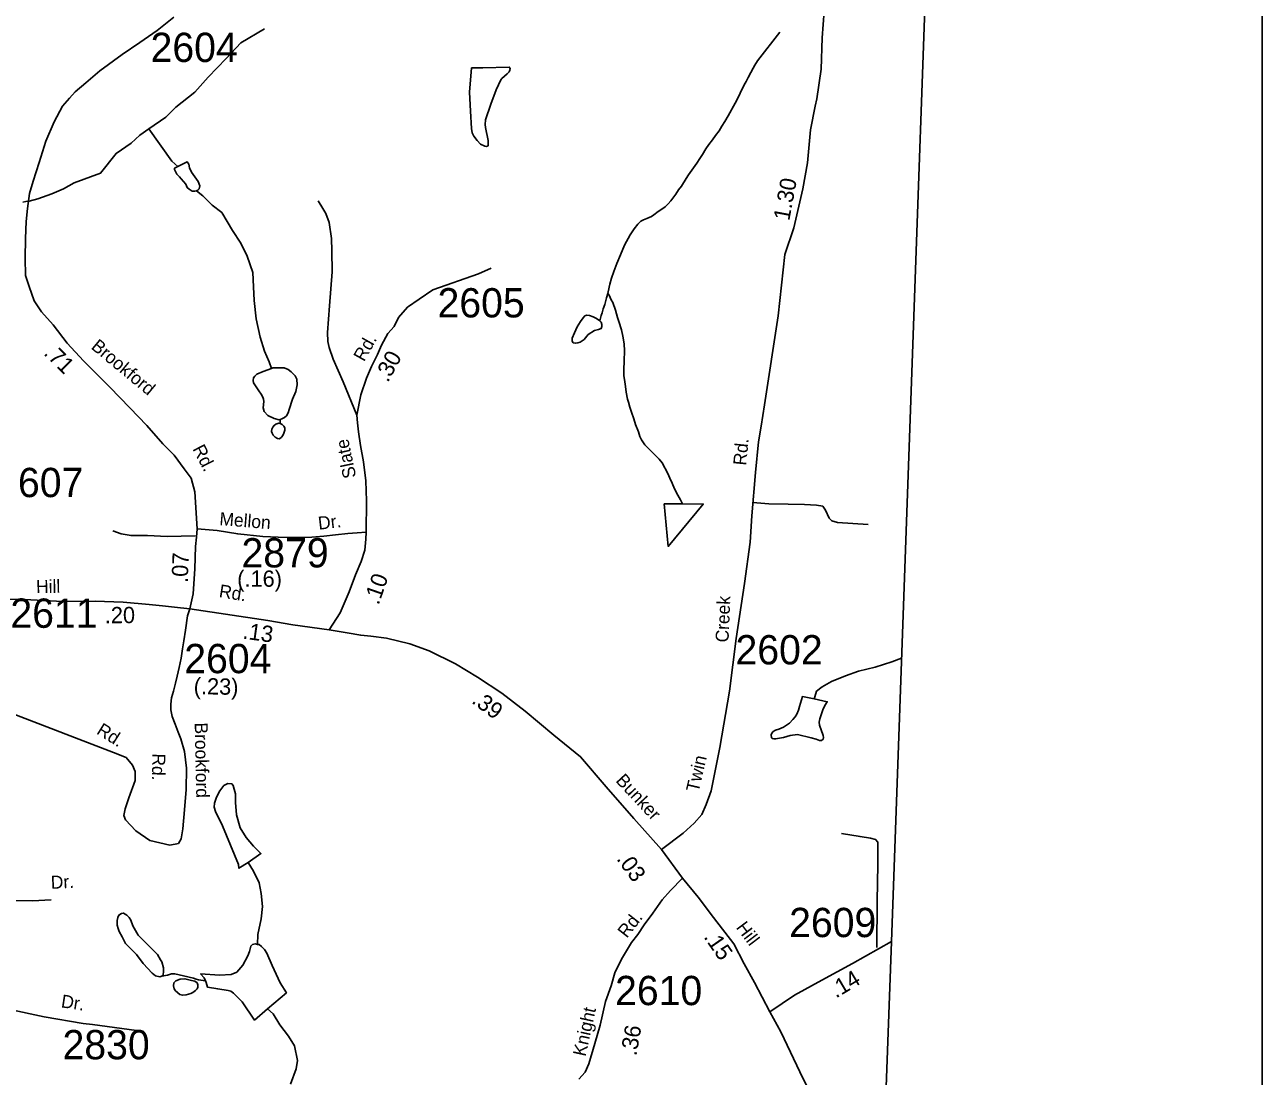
# Model space of a CAD drawing. Extents: x 1551653 to 1702041, y 811336 to 920032.
# Drawn here: x 1687893 to 1694129, y 845509 to 850809 of the extents above; entities that cross this region are included whole.
import ezdxf

# ---------------------------------------------------------------- set-up
doc = ezdxf.new("R2010")
doc.units = 0
for name, color, linetype in [('Old_Level_10', 7, 'Continuous'), ('Old_Level_11', 7, 'Continuous'), ('Old_Level_17', 7, 'Continuous'), ('Old_Level_32', 7, 'Continuous'), ('Old_Level_35', 7, 'Continuous'), ('Old_Level_52', 7, 'Continuous'), ('Old_Level_62', 7, 'Continuous'), ('Old_Level_63', 7, 'Continuous'), ('Old_Level_8', 7, 'Continuous')]:
    doc.layers.add(name, color=color, linetype=linetype)

msp = doc.modelspace()

# ---------------------------------------------------------------- linework, layer by layer
at = {"layer": 'Old_Level_32'}
msp.add_line((1691101.211, 846651.495), (1691207.215, 846508.225), dxfattribs=at)
for points in [[(1691101.211, 846651.495), (1691210.294, 846734.893), (1691265.703, 846784.176), (1691304.181, 846828.838), (1691327.268, 846878.121), (1691351.895, 846947.425), (1691394.99, 847166.116), (1691444.41, 847449.209), (1691477.07, 847715.68), (1691519.78, 847992.209), (1691548.218, 848200.706), (1691556.916, 848334.505), (1691575.318, 848552.303), (1691590.417, 848706.102), (1691604.117, 848785.803), (1691620.216, 848893.601), (1691688.761, 849342.098), (1691723.508, 849650.339), (1691768.406, 849785.858), (1691813.22, 849981.285), (1691837.285, 850112.565), (1691852.472, 850279.763), (1691875.377, 850398.93), (1691883.635, 850435.179), (1691906.715, 850584.599), (1691911.915, 850742.6), (1691926.016, 850946.399)], [(1688644.025, 850846.799), (1688560.073, 850779.611), (1688472.286, 850719.623), (1688384.499, 850659.634), (1688271.018, 850576.077), (1688200.36, 850516.089), (1688146.832, 850471.097), (1688118.996, 850438.96), (1688082.523, 850397.899), (1688040.213, 850319.903), (1687998.924, 850221.499), (1687964.725, 850114.199), (1687934.823, 850020.702), (1687917.524, 849959.101), (1687906.024, 849883.301), (1687900.726, 849817.3), (1687896.923, 849731.401), (1687894.094, 849631.941), (1687897.167, 849545.834), (1687915.607, 849490.48), (1687940.193, 849416.675), (1687977.073, 849361.321), (1688035.466, 849296.742), (1688106.153, 849204.486), (1688189.133, 849115.304), (1688259.82, 849044.575), (1688321.286, 848983.07), (1688422.706, 848878.513), (1688508.759, 848789.331), (1688588.666, 848697.075), (1688645.344, 848638.963), (1688696.836, 848570.953), (1688730.82, 848523.553), (1688750.387, 848454.512), (1688761.457, 848267.573)], [(1689613.248, 848250.742), (1689615.22, 848409.905), (1689611.221, 848510.003), (1689599.22, 848606.302), (1689584.82, 848688.703), (1689574.22, 848756.902), (1689569.717, 848802.598), (1689565.923, 848841.101), (1689586.021, 848942.804), (1689615.722, 849028.204), (1689640.922, 849085.704), (1689670.22, 849147.203), (1689690.917, 849194.337), (1689723.221, 849253.137), (1689753.92, 849288.537), (1689775.523, 849333.805), (1689821.066, 849384.911), (1689879.967, 849425.711), (1689949.709, 849473.274), (1690178.914, 849554.28), (1690243.556, 849582.681)], [(1688761.457, 848267.573), (1688758.334, 848226.947), (1688754.025, 848179.203), (1688749.822, 848067.205), (1688741.712, 847940.096), (1688724.194, 847865.601)], [(1688761.457, 848267.573), (1688862.959, 848259.761), (1688966.023, 848242.572), (1689092.51, 848230.072), (1689169.026, 848226.947), (1689262.72, 848225.385), (1689339.237, 848226.947), (1689400.139, 848231.635), (1689459.478, 848237.885), (1689520.38, 848244.135), (1689567.227, 848248.822), (1689613.248, 848250.742)], [(1689426.685, 847759.752), (1689482.902, 847845.691), (1689528.187, 847950.381), (1689559.418, 848036.32), (1689587.527, 848103.508), (1689606.265, 848161.321), (1689611.323, 848215.902), (1689613.248, 848250.742)], [(1687690.126, 847916.605), (1687924.125, 847909.906), (1688084.026, 847902.606), (1688248.123, 847903.305), (1688388.123, 847898.505), (1688519.415, 847886.317), (1688586.562, 847880.067), (1688647.463, 847873.817), (1688724.194, 847865.601)], [(1688724.194, 847865.601), (1688712.15, 847830.545), (1688702.297, 847757.145), (1688694.633, 847703.464), (1688688.063, 847664.026), (1688681.494, 847616.919), (1688671.641, 847568.716), (1688660.151, 847526.249), (1688653.022, 847490.579), (1688643.04, 847449.202), (1688633.059, 847416.386), (1688628.78, 847384.996), (1688628.78, 847356.46), (1688635.91, 847322.217), (1688650.17, 847283.694), (1688665.855, 847243.743), (1688680.114, 847209.5), (1688698.651, 847145.294), (1688708.633, 847062.54), (1688705.782, 846954.104), (1688698.651, 846851.374)], [(1688724.194, 847865.601), (1689117.495, 847806.628), (1689243.982, 847784.753), (1689426.685, 847759.752)], [(1689426.685, 847759.752), (1689517.256, 847744.127), (1689585.965, 847731.627), (1689637.497, 847726.939), (1689715.262, 847716.705), (1689832.885, 847688.507), (1689930.904, 847652.953), (1690063.23, 847587.976), (1690174.541, 847521.005), (1690296.431, 847440.59), (1690414.303, 847349.452), (1690559.001, 847227.947), (1690693.821, 847119.405), (1690822.856, 846968.057), (1690962.646, 846808.549), (1691101.211, 846651.495)], [(1691207.215, 846508.225), (1691147.694, 846445.419), (1691104.638, 846398.233), (1691057.481, 846330.531), (1691014.424, 846273.087), (1690981.619, 846223.849), (1690950.865, 846182.818), (1690899.608, 846098.704), (1690866.802, 846031.003), (1690848.349, 845965.353), (1690819.645, 845885.341), (1690792.991, 845766.35), (1690766.337, 845674.03), (1690735.582, 845571.452), (1690717.13, 845530.421), (1690685.503, 845493.83)], [(1691207.215, 846508.225), (1691286.927, 846411.546), (1691364.224, 846310.033), (1691465.676, 846177.099), (1691518.817, 846075.586), (1691569.544, 845981.324), (1691646.84, 845833.889)], [(1691646.84, 845833.889), (1691772.116, 845917.009), (1691909.717, 845994.207), (1692064.83, 846077.711), (1692260.04, 846188.81)], [(1687010.942, 845954.167), (1687116.642, 845940.066), (1687283.658, 845921.999), (1687459.126, 845900.31), (1687662.626, 845868.109), (1687810.224, 845847.108), (1687990.092, 845809.081), (1688186.448, 845775.205), (1688233.844, 845770.688), (1688493.397, 845734.555)], [(1691646.84, 845833.889), (1691702.397, 845732.376), (1691815.927, 845495.513), (1691974.463, 845193.564), (1692063.196, 845020.432), (1692206.192, 844720.64)]]:
    msp.add_lwpolyline(points, dxfattribs=at)
at = {"layer": 'Old_Level_35'}
for points in [[(1689565.923, 848841.101), (1689497.32, 849008.601), (1689447.622, 849123.703), (1689426.72, 849182.101), (1689419.322, 849212.301), (1689418.321, 849258.302), (1689429.023, 849392.203), (1689442.521, 849564), (1689440.621, 849670.102), (1689437.921, 849732.202), (1689427.521, 849812.402), (1689410.421, 849856.801), (1689394.922, 849883.101), (1689371.72, 849921.601)], [(1692142.417, 848290.705), (1691988.516, 848299.803), (1691960.616, 848308.402), (1691946.915, 848322.605), (1691927.716, 848363.104), (1691914.117, 848383.304), (1691882.217, 848388.005), (1691822.217, 848391.204), (1691740.216, 848392.903), (1691642.218, 848394.905), (1691562.218, 848400.505)], [(1688751.124, 848233.304), (1688611.023, 848230.105), (1688511.023, 848234.203), (1688428.924, 848233.803), (1688379.124, 848242.805), (1688337.424, 848257.704)], [(1687059.707, 847292.114), (1687166.456, 847307.952), (1687367.723, 847350.958), (1687573.513, 847378.12), (1687709.2, 847375.856), (1687829.056, 847337.377), (1688340.139, 847140.455), (1688403.46, 847115.557), (1688435.12, 847077.078), (1688448.688, 847045.39), (1688448.688, 847000.12), (1688417.028, 846911.845), (1688398.937, 846857.522), (1688392.153, 846823.57), (1688401.198, 846800.935), (1688453.212, 846746.612), (1688523.316, 846696.816), (1688624.461, 846674.6), (1688667.428, 846681.39), (1688680.996, 846706.289), (1688690.043, 846756.085), (1688698.651, 846851.374)], [(1692187.217, 846158.708), (1692187.915, 846390.808), (1692191.715, 846576.808), (1692192.016, 846688.908), (1692180.317, 846703.107), (1692154.415, 846709.606), (1692102.515, 846716.706), (1692008.716, 846732.608)], [(1687030.747, 846336.89), (1687159.711, 846338.453), (1687343.44, 846338.519), (1687506.844, 846372.359), (1687613.903, 846390.688), (1687674.475, 846401.967), (1687701.24, 846400.558), (1687811.115, 846394.918), (1687932.259, 846393.508), (1688025.231, 846397.738)]]:
    msp.add_lwpolyline(points, dxfattribs=at)
at = {"layer": 'Old_Level_52'}
msp.add_lwpolyline([(1693532.791, 878638.321), (1693519.914, 877349.945), (1693492.014, 876609.648), (1693453.815, 875667.649), (1693430.213, 875135.35), (1693375.315, 874115.254), (1693330.715, 873313.552), (1693283.815, 872475.555), (1693250.613, 871813.457), (1693208.113, 871017.258), (1693160.515, 870131.361), (1693122.415, 869369.262), (1693086.516, 868609.064), (1693046.713, 867715.066), (1693006.516, 866758.966), (1692985.469, 866061.038), (1692761.517, 860283.68), (1692552.714, 854372.091), (1692258.315, 846140.608), (1691699.317, 830912.039), (1691456.683, 824436.459)], dxfattribs=at)
at = {"layer": 'Old_Level_62'}
for points in [[(1688517.323, 850283.729), (1688603.193, 850342.535), (1688653.807, 850394.001), (1688749.362, 850468.384), (1688817.066, 850545.34), (1688907.455, 850638.827), (1688981.273, 850717.234), (1689100.286, 850788.103)], [(1690830.465, 849453.58), (1690833.233, 849463.422), (1690841.435, 849500.947), (1690849.74, 849531.141), (1690862.043, 849565.333), (1690876.396, 849605.267), (1690894.441, 849650.02), (1690915.356, 849698.822), (1690943.551, 849749.982), (1690963.441, 849779.972), (1690982.203, 849804.168), (1690997.07, 849818.675), (1691010.398, 849825.801), (1691026.905, 849832.823), (1691038.593, 849837.54), (1691050.588, 849843.025), (1691062.584, 849850.971), (1691084.729, 849866.914), (1691102.774, 849878.858), (1691120.819, 849890.853), (1691135.07, 849906.899), (1691149.218, 849922.226), (1691163.367, 849940.835), (1691173.414, 849954.624), (1691187.563, 849976.462), (1691201.917, 849995.84), (1691226.215, 850033.929), (1691238.416, 850051.717), (1691254.718, 850076.067), (1691278.914, 850111.592), (1691294.088, 850134.302), (1691307.416, 850155.37), (1691325.563, 850182.899), (1691339.814, 850204.788), (1691357.961, 850229.036), (1691374.16, 850250.874), (1691392.308, 850274.301), (1691405.841, 850297.779), (1691420.707, 850322.129), (1691437.111, 850349.657), (1691473.406, 850413.788), (1691483.863, 850435.728), (1691498.114, 850463.308), (1691518.415, 850505.599), (1691528.667, 850523.439), (1691538.715, 850542.919), (1691550.915, 850568.91), (1691563.116, 850590.85), (1691571.318, 850604.64), (1691585.569, 850626.478), (1691697.599, 850772.315)], [(1690144.463, 850592.593), (1690134.313, 850468.947), (1690138.722, 850372.777), (1690143.335, 850286.553), (1690146.924, 850264.305), (1690155.433, 850246.926), (1690172.35, 850226.063), (1690189.882, 850207.659), (1690211.925, 850197.355), (1690220.435, 850194.74), (1690227.714, 850199.508), (1690228.432, 850210.991), (1690228.329, 850224.935), (1690215.411, 850291.679), (1690213.258, 850305.674), (1690213.976, 850329.409), (1690241.453, 850409.277), (1690268.52, 850480.122), (1690291.28, 850532.154), (1690296.304, 850537.844), (1690324.191, 850561.886), (1690333.419, 850572.344), (1690337.827, 850580.495), (1690339.263, 850588.697), (1690334.444, 850595.31), (1690200.442, 850591.516), (1690144.463, 850592.593)], [(1687882.739, 849914.024), (1687898.63, 849917.818), (1687915.239, 849919.92), (1687958.095, 849932.171), (1688028.941, 849957.034), (1688087.278, 849982.101), (1688141.276, 850011.412), (1688274.778, 850060.568), (1688353.116, 850160.086), (1688428.44, 850211.353), (1688472.129, 850252.064), (1688517.323, 850283.729)], [(1688664.397, 850094.214), (1688633.742, 850121.178), (1688517.323, 850283.729)], [(1688758.311, 849972.566), (1688765.283, 849974.874), (1688771.639, 849981.281), (1688775.638, 849997.583), (1688766.308, 850019.165), (1688732.885, 850065.814), (1688723.247, 850088.113), (1688719.556, 850106.312), (1688715.045, 850113.745), (1688711.764, 850117.898), (1688664.397, 850094.214)], [(1688664.397, 850094.214), (1688653.427, 850088.728), (1688648.198, 850085.55), (1688647.173, 850079.04), (1688658.861, 850056.587), (1688672.497, 850042.438), (1688680.289, 850032.339), (1688704.792, 850005.632), (1688711.662, 849988.253), (1688721.299, 849979.846), (1688737.293, 849969.645), (1688749.186, 849969.44), (1688758.311, 849972.566)], [(1689136.427, 849076.899), (1689125.047, 849109.144), (1689101.671, 849163.79), (1689079.115, 849234.021), (1689058.712, 849326.345), (1689048.152, 849418.465), (1689045.281, 849488.285), (1689042.513, 849560.514), (1689014.011, 849643.15), (1688980.998, 849707.844), (1688940.192, 849772.743), (1688885.546, 849863.274), (1688838.076, 849900.337), (1688791.017, 849946.422), (1688758.311, 849972.566)], [(1690830.465, 849453.58), (1690824.928, 849433.177), (1690815.188, 849399.703), (1690808.422, 849377.71), (1690802.27, 849357.359), (1690798.067, 849343.467), (1690790.48, 849317.323)], [(1690830.465, 849453.58), (1690837.026, 849445.224), (1690848.714, 849422.822), (1690856.711, 849408.725), (1690870.45, 849370.739), (1690879.985, 849332.753), (1690885.931, 849312.966), (1690899.567, 849270.827), (1690907.154, 849238.634), (1690912.896, 849200.75), (1690914.536, 849166.251), (1690914.024, 849114.578), (1690911.665, 849070.337), (1690912.281, 849041.579), (1690917.202, 849008.719), (1690919.662, 848986.471), (1690923.456, 848957.713), (1690930.428, 848922.29), (1690934.836, 848906.603), (1690942.218, 848881.844), (1690949.805, 848856.212), (1690961.698, 848822.327), (1690971.336, 848794.184), (1690984.972, 848757.838), (1690992.969, 848733.899), (1691000.863, 848717.34), (1691018.395, 848691.504), (1691038.183, 848671.408), (1691064.122, 848644.649), (1691089.856, 848618.659), (1691105.747, 848600.255), (1691133.122, 848546.378), (1691142.964, 848524.028), (1691154.652, 848498.345), (1691166.545, 848470.202), (1691184.18, 848437.803), (1691198.123, 848413.761), (1691207.556, 848393.87)], [(1690790.48, 849317.323), (1690796.939, 849309.838), (1690800.835, 849297.484), (1690800.732, 849287.59), (1690797.554, 849278.67), (1690784.533, 849272.314), (1690764.335, 849268.674), (1690731.937, 849247.144), (1690711.535, 849222.948), (1690691.337, 849209.414), (1690679.341, 849205.518), (1690669.089, 849203.263), (1690657.196, 849206.031), (1690651.454, 849214.336), (1690651.762, 849229.919), (1690663.963, 849255.909), (1690676.573, 849286.001), (1690693.08, 849313.581), (1690707.331, 849331.318), (1690715.533, 849341.006), (1690725.683, 849344.954), (1690739.524, 849343.006), (1690757.569, 849336.085), (1690771.205, 849330.087), (1690779.304, 849325.781), (1690790.48, 849317.323)], [(1689136.427, 849076.899), (1689094.084, 849061.418), (1689061.993, 849048.089), (1689051.74, 849038.452), (1689045.384, 849029.532), (1689044.154, 849016.46), (1689045.897, 849004.875), (1689052.868, 848994.058), (1689072.451, 848964.12), (1689084.446, 848947.511), (1689091.828, 848931.774), (1689095.929, 848921.009), (1689097.57, 848909.474), (1689095.006, 848877.537), (1689098.492, 848859.39), (1689118.382, 848839.346), (1689150.165, 848824.685), (1689174.054, 848818.431), (1689179.693, 848820.02)], [(1689179.693, 848820.02), (1689189.125, 848822.276), (1689202.146, 848830.221), (1689212.399, 848838.218), (1689219.576, 848853.649), (1689224.907, 848869.951), (1689241.824, 848921.316), (1689258.638, 848961.199), (1689264.995, 848994.725), (1689263.559, 849022.663), (1689255.87, 849039.221), (1689236.185, 849059.264), (1689220.703, 849071.107), (1689200.506, 849079.719), (1689178.258, 849080.129), (1689142.374, 849079.257), (1689136.427, 849076.899)], [(1689179.18, 848798.695), (1689173.644, 848800.438), (1689157.547, 848795.004), (1689149.243, 848789.468), (1689143.399, 848781.316), (1689138.683, 848769.936), (1689136.94, 848759.325), (1689138.99, 848751.071), (1689144.629, 848741.126), (1689154.677, 848731.079), (1689166.365, 848724.261), (1689176.412, 848722.364), (1689186.665, 848730.413), (1689193.431, 848739.332), (1689198.763, 848750.713), (1689203.171, 848766.194), (1689203.377, 848777.625), (1689197.635, 848786.033), (1689189.535, 848794.389), (1689179.18, 848798.695)], [(1689179.693, 848820.02), (1689179.385, 848810.946), (1689179.18, 848798.695)], [(1691207.556, 848393.87), (1691187.05, 848394.23), (1691115.692, 848394.076), (1691135.685, 848179.489), (1691311.722, 848393.358), (1691207.556, 848393.87)], [(1691871.104, 847411.21), (1691873.565, 847421.77), (1691882.177, 847449.555), (1691910.577, 847471.085), (1691958.866, 847498.87), (1692029.507, 847526.962), (1692093.791, 847550.286), (1692178.477, 847570.741), (1692262.856, 847597.756), (1692311.078, 847615.857)], [(1691871.104, 847411.21), (1691812.049, 847423.051), (1691796.978, 847373.275), (1691792.159, 847353.744), (1691783.957, 847333.341), (1691775.755, 847321.243), (1691763.862, 847307.556), (1691747.355, 847288.179), (1691717.11, 847268.289), (1691692.811, 847258.907), (1691676.715, 847253.473), (1691664.412, 847247.168), (1691658.363, 847239.12), (1691654.364, 847229.329), (1691656.107, 847215.334), (1691660.926, 847212.002), (1691667.18, 847210.156), (1691676.1, 847209.182), (1691716.187, 847216.616), (1691750.431, 847225.74), (1691786.213, 847231.533), (1691856.135, 847214.565), (1691880.126, 847207.491), (1691898.068, 847201.39), (1691908.629, 847201.954), (1691916.113, 847207.593), (1691917.548, 847216.616), (1691916.421, 847227.278), (1691897.248, 847279.362), (1691896.223, 847293.356), (1691899.811, 847311.298), (1691914.473, 847355.333), (1691925.135, 847377.274), (1691937.131, 847396.754), (1691871.104, 847411.21)], [(1689018.625, 846586.234), (1689083.011, 846631.705), (1689045.589, 846668.614), (1689008.269, 846712.853), (1688979.152, 846761.861), (1688960.39, 846826.247), (1688955.263, 846889.558), (1688954.136, 846932.208), (1688948.394, 846956.097), (1688942.96, 846974.295), (1688936.911, 846982.6), (1688916.816, 846984.65), (1688896.824, 846975.218), (1688876.626, 846947.741), (1688859.812, 846915.292), (1688849.457, 846885.917), (1688848.124, 846864.592), (1688854.378, 846843.984), (1688889.237, 846771.037), (1688970.027, 846575.725), (1688971.77, 846557.629), (1689018.625, 846586.234)], [(1689065.582, 846173.311), (1689068.145, 846224.164), (1689083.524, 846301.776), (1689090.393, 846364.009), (1689083.524, 846429.831), (1689074.399, 846484.17), (1689045.589, 846542.199), (1689018.625, 846586.234)], [(1688584.017, 846013.267), (1688574.277, 846010.14), (1688551.618, 846015.574), (1688534.702, 846029.005), (1688489.488, 846077.5), (1688456.167, 846122.509), (1688436.379, 846142.655), (1688401.008, 846178.642), (1688383.681, 846211.04), (1688367.994, 846239.235), (1688363.073, 846253.281), (1688358.664, 846271.376), (1688359.177, 846293.574), (1688361.33, 846309.875), (1688367.379, 846321.256), (1688379.785, 846329.253), (1688389.627, 846331.508), (1688407.364, 846321.256), (1688418.95, 846309.568), (1688427.049, 846296.29), (1688436.687, 846266.507), (1688463.856, 846220.011), (1688526.91, 846158.854), (1688562.179, 846121.996), (1688577.66, 846096.262), (1688583.709, 846086.266), (1688591.296, 846055.764), (1688592.321, 846039.309), (1688590.373, 846018.035), (1688584.017, 846013.267)], [(1689065.582, 846173.311), (1689053.381, 846176.027), (1689040.668, 846173.003), (1689031.338, 846165.006), (1689024.571, 846138.093), (1689016.266, 846115.281), (1688991.558, 846068.939), (1688960.902, 846033.516), (1688932.81, 846022.597), (1688874.678, 846018.855), (1688778.816, 846024.904), (1688796.451, 846004.809), (1688803.627, 845990.712)], [(1689115.922, 845848.149), (1689211.271, 845929.914), (1689180.206, 845980.664), (1689139.708, 846066.786), (1689112.538, 846129.685), (1689100.748, 846147.166), (1689085.164, 846163.878), (1689073.271, 846172.336), (1689065.582, 846173.311)], [(1688584.017, 846013.267), (1688612.416, 846019.265), (1688631.999, 846024.596), (1688648.711, 846025.058), (1688692.489, 846015.933), (1688742.419, 846003.476), (1688757.286, 845998.247), (1688768.051, 845994.761), (1688803.627, 845990.712)], [(1688705.51, 845918.892), (1688729.194, 845925.761), (1688739.036, 845931.349), (1688753.185, 845940.884), (1688761.387, 845948.881), (1688765.385, 845958.724), (1688765.693, 845969.335), (1688762.002, 845979.28), (1688749.699, 845987.687), (1688733.91, 845991.327), (1688700.281, 846000.195), (1688676.29, 845998.247), (1688654.145, 845990.507), (1688643.789, 845979.229), (1688641.636, 845965.336), (1688644.917, 845949.65), (1688653.017, 845938.834), (1688674.752, 845920.327), (1688687.055, 845917.559), (1688705.51, 845918.892)], [(1688803.627, 845990.712), (1688807.831, 845982.458), (1688813.573, 845958.519), (1688865.451, 845949.291), (1688917.329, 845940.832), (1688931.375, 845938.064), (1688945.216, 845927.966), (1688988.379, 845883.572), (1689050.92, 845792.016), (1689115.922, 845848.149)], [(1689115.922, 845848.149), (1689145.244, 845822.927), (1689178.463, 845768.076), (1689221.626, 845711.431), (1689252.897, 845663.192), (1689267.558, 845589.015), (1689260.791, 845546.517), (1689231.469, 845469.11)]]:
    msp.add_lwpolyline(points, dxfattribs=at)
at = {"layer": 'Old_Level_63'}
msp.add_lwpolyline([(1631612.821, 874749.337), (1694128.892, 874749.337), (1694128.892, 831307.151), (1631612.821, 831307.151), (1631612.821, 874749.337)], dxfattribs=at)

# ---------------------------------------------------------------- texts
at = {"layer": 'Old_Level_10'}
for s, rotation, p in [('Rd.', 327.9058222, (1688250.13, 847237.981)), ('Dr.', 2.9542056, (1688025.658, 846453.217))]:
    msp.add_text(s, height=65.6167, rotation=rotation, dxfattribs=at).set_placement(p)
at = {"layer": 'Old_Level_11'}
for s, rotation, p in [('Rd.', 60.7076194, (1689602.793, 849107.075)), ('Brookford', 320.3118194, (1688223.094, 849179.586)), ('Rd.', 297.2049389, (1688736.857, 848671.847)), ('Slate', 101.8638333, (1689563.616, 848529.968)), ('Rd.', 84.3932556, (1691527.804, 848585.515)), ('Mellon', 355.4065944, (1688872.081, 848287.211)), ('Dr.', 6.6622333, (1689374.682, 848263.412)), ('Hill', 0.9529833, (1687950.362, 847944.066)), ('Rd.', 350.8821444, (1688868.681, 847924.321)), ('Creek', 87.5165028, (1691438.884, 847694.617)), ('Brookford', 271.1977833, (1688749.155, 847291.56)), ('Rd.', 268.6591056, (1688536.311, 847136.841)), ('Twin', 76.9540472, (1691288.255, 846937.55)), ('Bunker', 313.0161361, (1690867.34, 846996.394)), ('Rd.', 51.9537833, (1690926.405, 846201.926)), ('Hill', 306.959875, (1691474.421, 846258.39)), ('Dr.', 351.3169639, (1688073.066, 845856.87)), ('Knight', 77.5452944, (1690718.367, 845605.736))]:
    msp.add_text(s, height=65.6167, rotation=rotation, dxfattribs=at).set_placement(p)
at = {"layer": 'Old_Level_17'}
for s, rotation, p in [('1.30', 79.4553694, (1691745.34, 849817.899)), ('.71', 315.5044861, (1687984.406, 849149.567)), ('.30', 61.3609278, (1689722.46, 849002.078)), ('.07', 87.8509694, (1688714.223, 847994.665)), ('(.16)', 0.0213667, (1688963.441, 847976.273)), ('.10', 70.7599889, (1689675.965, 847880.875)), ('.20', 0.2439944, (1688296.294, 847792.416)), ('.13', 352.0314333, (1688987.965, 847715.585)), ('(.23)', 359.0287944, (1688743.669, 847434.889)), ('.39', 323.7310556, (1690140.145, 847393.571)), ('.03', 305.9896, (1690872.021, 846603.961)), ('.15', 304.7993722, (1691311.397, 846210.745)), ('.14', 30.8343861, (1691980.617, 845900.334)), ('.36', 80.0990833, (1690974.878, 845608.676))]:
    msp.add_text(s, height=82.0208, rotation=rotation, dxfattribs=at).set_placement(p)
at = {"layer": 'Old_Level_8'}
for s, p in [('2604', (1688526.815, 850621.193)), ('2605', (1689972.965, 849333.76)), ('2607', (1687748.735, 848428.123)), ('2879', (1688985.031, 848073.663)), ('2611', (1687820.318, 847769.377)), ('2602', (1691474.526, 847584.978)), ('2604', (1688696.678, 847540.594)), ('2609', (1691744.794, 846210.364)), ('2610', (1690867.621, 845867.458)), ('2830', (1688083.255, 845594.531))]:
    msp.add_text(s, height=147.6375, dxfattribs=at).set_placement(p)

doc.saveas('drawing.dxf')
